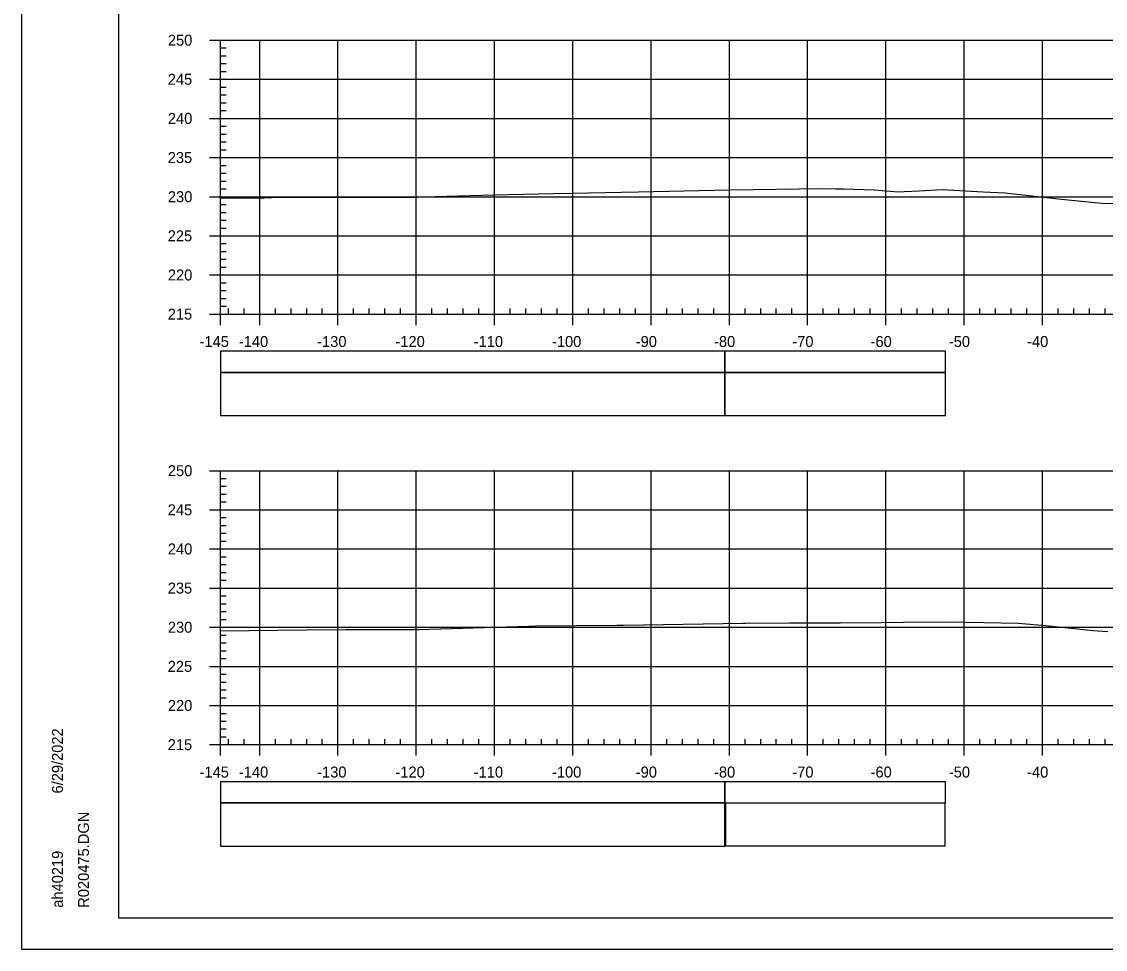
# Model space of a CAD drawing. Extents: x 1386544 to 1388153, y 379785 to 390999.
# Drawn here: x 1387195.6 to 1387334.1, y 383376.8 to 383495.3 of the extents above; entities that cross this region are included whole.
import ezdxf

# ---------------------------------------------------------------- set-up
doc = ezdxf.new("R2010")
doc.units = 0
for name, color, linetype in [('R_Axis', 7, 'Continuous'), ('R_Axis Annot', 7, 'Continuous'), ('R_Border', 7, 'Continuous'), ('R_Exist Surface', 7, 'Continuous'), ('R_Grid', 7, 'Continuous'), ('R_No Plot', 7, 'Continuous'), ('R_Striping', 7, 'Continuous')]:
    doc.layers.add(name, color=color, linetype=linetype)

msp = doc.modelspace()

# ---------------------------------------------------------------- linework, layer by layer
at = {"layer": 'R_Axis'}
for p, q in [((1387219.64, 383492.91), (1387221.04, 383492.91)), ((1387221.04, 383457.91), (1387221.04, 383492.91)), ((1387221.04, 383491.91), (1387221.74, 383491.91)), ((1387221.04, 383490.91), (1387221.74, 383490.91)), ((1387221.04, 383489.91), (1387221.74, 383489.91)), ((1387221.04, 383488.91), (1387221.74, 383488.91)), ((1387219.64, 383487.91), (1387221.04, 383487.91)), ((1387221.04, 383486.91), (1387221.74, 383486.91)), ((1387221.04, 383485.91), (1387221.74, 383485.91)), ((1387221.04, 383484.91), (1387221.74, 383484.91)), ((1387219.64, 383482.91), (1387221.04, 383482.91)), ((1387221.04, 383483.91), (1387221.74, 383483.91)), ((1387221.04, 383481.91), (1387221.74, 383481.91)), ((1387221.04, 383480.91), (1387221.74, 383480.91)), ((1387221.04, 383479.91), (1387221.74, 383479.91)), ((1387221.04, 383478.91), (1387221.74, 383478.91)), ((1387219.64, 383477.91), (1387221.04, 383477.91)), ((1387221.04, 383476.91), (1387221.74, 383476.91)), ((1387221.04, 383475.91), (1387221.74, 383475.91)), ((1387221.04, 383474.91), (1387221.74, 383474.91)), ((1387221.04, 383473.91), (1387221.74, 383473.91)), ((1387219.64, 383472.91), (1387221.04, 383472.91)), ((1387221.04, 383471.91), (1387221.74, 383471.91)), ((1387221.04, 383470.91), (1387221.74, 383470.91)), ((1387221.04, 383469.91), (1387221.74, 383469.91)), ((1387219.64, 383467.91), (1387221.04, 383467.91)), ((1387221.04, 383468.91), (1387221.74, 383468.91)), ((1387221.04, 383466.91), (1387221.74, 383466.91)), ((1387221.04, 383465.91), (1387221.74, 383465.91)), ((1387221.04, 383464.91), (1387221.74, 383464.91)), ((1387221.04, 383463.91), (1387221.74, 383463.91)), ((1387219.64, 383462.91), (1387221.04, 383462.91)), ((1387221.04, 383461.91), (1387221.74, 383461.91)), ((1387221.04, 383460.91), (1387221.74, 383460.91)), ((1387221.04, 383459.91), (1387221.74, 383459.91)), ((1387221.04, 383458.91), (1387221.74, 383458.91)), ((1387221.04, 383457.91), (1387221.04, 383458.61)), ((1387222.04, 383457.91), (1387222.04, 383458.61)), ((1387224.04, 383457.91), (1387224.04, 383458.61)), ((1387228.04, 383457.91), (1387228.04, 383458.61)), ((1387230.04, 383457.91), (1387230.04, 383458.61)), ((1387232.04, 383457.91), (1387232.04, 383458.61)), ((1387234.04, 383457.91), (1387234.04, 383458.61)), ((1387238.04, 383457.91), (1387238.04, 383458.61)), ((1387240.04, 383457.91), (1387240.04, 383458.61)), ((1387242.04, 383457.91), (1387242.04, 383458.61)), ((1387244.04, 383457.91), (1387244.04, 383458.61)), ((1387248.04, 383457.91), (1387248.04, 383458.61)), ((1387250.04, 383457.91), (1387250.04, 383458.61)), ((1387252.04, 383457.91), (1387252.04, 383458.61)), ((1387254.04, 383457.91), (1387254.04, 383458.61)), ((1387258.04, 383457.91), (1387258.04, 383458.61)), ((1387260.04, 383457.91), (1387260.04, 383458.61)), ((1387262.04, 383457.91), (1387262.04, 383458.61)), ((1387264.04, 383457.91), (1387264.04, 383458.61)), ((1387268.04, 383457.91), (1387268.04, 383458.61)), ((1387270.04, 383457.91), (1387270.04, 383458.61)), ((1387272.04, 383457.91), (1387272.04, 383458.61)), ((1387274.04, 383457.91), (1387274.04, 383458.61)), ((1387278.04, 383457.91), (1387278.04, 383458.61)), ((1387280.04, 383457.91), (1387280.04, 383458.61)), ((1387282.04, 383457.91), (1387282.04, 383458.61)), ((1387284.04, 383457.91), (1387284.04, 383458.61)), ((1387288.04, 383457.91), (1387288.04, 383458.61)), ((1387290.04, 383457.91), (1387290.04, 383458.61)), ((1387292.04, 383457.91), (1387292.04, 383458.61)), ((1387294.04, 383457.91), (1387294.04, 383458.61)), ((1387298.04, 383457.91), (1387298.04, 383458.61)), ((1387300.04, 383457.91), (1387300.04, 383458.61)), ((1387302.04, 383457.91), (1387302.04, 383458.61)), ((1387304.04, 383457.91), (1387304.04, 383458.61)), ((1387308.04, 383457.91), (1387308.04, 383458.61)), ((1387310.04, 383457.91), (1387310.04, 383458.61)), ((1387312.04, 383457.91), (1387312.04, 383458.61)), ((1387314.04, 383457.91), (1387314.04, 383458.61)), ((1387318.04, 383457.91), (1387318.04, 383458.61)), ((1387320.04, 383457.91), (1387320.04, 383458.61)), ((1387322.04, 383457.91), (1387322.04, 383458.61)), ((1387324.04, 383457.91), (1387324.04, 383458.61)), ((1387328.04, 383457.91), (1387328.04, 383458.61)), ((1387330.04, 383457.91), (1387330.04, 383458.61)), ((1387332.04, 383457.91), (1387332.04, 383458.61)), ((1387334.04, 383457.91), (1387334.04, 383458.61)), ((1387219.64, 383457.91), (1387221.04, 383457.91)), ((1387221.04, 383457.91), (1387511.04, 383457.91)), ((1387221.04, 383456.51), (1387221.04, 383457.91)), ((1387226.04, 383456.51), (1387226.04, 383457.91)), ((1387236.04, 383456.51), (1387236.04, 383457.91)), ((1387246.04, 383456.51), (1387246.04, 383457.91)), ((1387256.04, 383456.51), (1387256.04, 383457.91)), ((1387266.04, 383456.51), (1387266.04, 383457.91)), ((1387276.04, 383456.51), (1387276.04, 383457.91)), ((1387286.04, 383456.51), (1387286.04, 383457.91)), ((1387296.04, 383456.51), (1387296.04, 383457.91)), ((1387306.04, 383456.51), (1387306.04, 383457.91)), ((1387316.04, 383456.51), (1387316.04, 383457.91)), ((1387326.04, 383456.51), (1387326.04, 383457.91)), ((1387219.64, 383437.91), (1387221.04, 383437.91)), ((1387221.04, 383402.91), (1387221.04, 383437.91)), ((1387221.04, 383436.91), (1387221.74, 383436.91)), ((1387221.04, 383435.91), (1387221.74, 383435.91)), ((1387221.04, 383434.91), (1387221.74, 383434.91)), ((1387221.04, 383433.91), (1387221.74, 383433.91)), ((1387219.64, 383432.91), (1387221.04, 383432.91)), ((1387221.04, 383431.91), (1387221.74, 383431.91)), ((1387221.04, 383430.91), (1387221.74, 383430.91)), ((1387221.04, 383429.91), (1387221.74, 383429.91)), ((1387221.04, 383428.91), (1387221.74, 383428.91)), ((1387219.64, 383427.91), (1387221.04, 383427.91)), ((1387221.04, 383426.91), (1387221.74, 383426.91)), ((1387221.04, 383425.91), (1387221.74, 383425.91)), ((1387221.04, 383424.91), (1387221.74, 383424.91)), ((1387221.04, 383423.91), (1387221.74, 383423.91)), ((1387219.64, 383422.91), (1387221.04, 383422.91)), ((1387221.04, 383421.91), (1387221.74, 383421.91)), ((1387221.04, 383420.91), (1387221.74, 383420.91)), ((1387221.04, 383419.91), (1387221.74, 383419.91)), ((1387219.64, 383417.91), (1387221.04, 383417.91)), ((1387221.04, 383418.91), (1387221.74, 383418.91)), ((1387221.04, 383416.91), (1387221.74, 383416.91)), ((1387221.04, 383415.91), (1387221.74, 383415.91)), ((1387221.04, 383414.91), (1387221.74, 383414.91)), ((1387221.04, 383413.91), (1387221.74, 383413.91)), ((1387219.64, 383412.91), (1387221.04, 383412.91)), ((1387221.04, 383411.91), (1387221.74, 383411.91)), ((1387221.04, 383410.91), (1387221.74, 383410.91)), ((1387221.04, 383409.91), (1387221.74, 383409.91)), ((1387221.04, 383408.91), (1387221.74, 383408.91)), ((1387219.64, 383407.91), (1387221.04, 383407.91)), ((1387221.04, 383406.91), (1387221.74, 383406.91)), ((1387221.04, 383405.91), (1387221.74, 383405.91)), ((1387221.04, 383404.91), (1387221.74, 383404.91)), ((1387219.64, 383402.91), (1387221.04, 383402.91)), ((1387221.04, 383403.91), (1387221.74, 383403.91)), ((1387221.04, 383402.91), (1387221.04, 383403.61)), ((1387221.04, 383402.91), (1387511.04, 383402.91)), ((1387221.04, 383401.51), (1387221.04, 383402.91)), ((1387222.04, 383402.91), (1387222.04, 383403.61)), ((1387224.04, 383402.91), (1387224.04, 383403.61)), ((1387226.04, 383401.51), (1387226.04, 383402.91)), ((1387228.04, 383402.91), (1387228.04, 383403.61)), ((1387230.04, 383402.91), (1387230.04, 383403.61)), ((1387232.04, 383402.91), (1387232.04, 383403.61)), ((1387234.04, 383402.91), (1387234.04, 383403.61)), ((1387236.04, 383401.51), (1387236.04, 383402.91)), ((1387238.04, 383402.91), (1387238.04, 383403.61)), ((1387240.04, 383402.91), (1387240.04, 383403.61)), ((1387242.04, 383402.91), (1387242.04, 383403.61)), ((1387244.04, 383402.91), (1387244.04, 383403.61)), ((1387246.04, 383401.51), (1387246.04, 383402.91)), ((1387248.04, 383402.91), (1387248.04, 383403.61)), ((1387250.04, 383402.91), (1387250.04, 383403.61)), ((1387252.04, 383402.91), (1387252.04, 383403.61)), ((1387254.04, 383402.91), (1387254.04, 383403.61)), ((1387256.04, 383401.51), (1387256.04, 383402.91)), ((1387258.04, 383402.91), (1387258.04, 383403.61)), ((1387260.04, 383402.91), (1387260.04, 383403.61)), ((1387262.04, 383402.91), (1387262.04, 383403.61)), ((1387264.04, 383402.91), (1387264.04, 383403.61)), ((1387266.04, 383401.51), (1387266.04, 383402.91)), ((1387268.04, 383402.91), (1387268.04, 383403.61)), ((1387270.04, 383402.91), (1387270.04, 383403.61)), ((1387272.04, 383402.91), (1387272.04, 383403.61)), ((1387274.04, 383402.91), (1387274.04, 383403.61)), ((1387276.04, 383401.51), (1387276.04, 383402.91)), ((1387278.04, 383402.91), (1387278.04, 383403.61)), ((1387280.04, 383402.91), (1387280.04, 383403.61)), ((1387282.04, 383402.91), (1387282.04, 383403.61)), ((1387284.04, 383402.91), (1387284.04, 383403.61)), ((1387286.04, 383401.51), (1387286.04, 383402.91)), ((1387288.04, 383402.91), (1387288.04, 383403.61)), ((1387290.04, 383402.91), (1387290.04, 383403.61)), ((1387292.04, 383402.91), (1387292.04, 383403.61)), ((1387294.04, 383402.91), (1387294.04, 383403.61)), ((1387296.04, 383401.51), (1387296.04, 383402.91)), ((1387298.04, 383402.91), (1387298.04, 383403.61)), ((1387300.04, 383402.91), (1387300.04, 383403.61)), ((1387302.04, 383402.91), (1387302.04, 383403.61)), ((1387304.04, 383402.91), (1387304.04, 383403.61)), ((1387306.04, 383401.51), (1387306.04, 383402.91)), ((1387308.04, 383402.91), (1387308.04, 383403.61)), ((1387310.04, 383402.91), (1387310.04, 383403.61)), ((1387312.04, 383402.91), (1387312.04, 383403.61)), ((1387314.04, 383402.91), (1387314.04, 383403.61)), ((1387316.04, 383401.51), (1387316.04, 383402.91)), ((1387318.04, 383402.91), (1387318.04, 383403.61)), ((1387320.04, 383402.91), (1387320.04, 383403.61)), ((1387322.04, 383402.91), (1387322.04, 383403.61)), ((1387324.04, 383402.91), (1387324.04, 383403.61)), ((1387326.04, 383401.51), (1387326.04, 383402.91)), ((1387328.04, 383402.91), (1387328.04, 383403.61)), ((1387330.04, 383402.91), (1387330.04, 383403.61)), ((1387332.04, 383402.91), (1387332.04, 383403.61)), ((1387334.04, 383402.91), (1387334.04, 383403.61))]:
    msp.add_line(p, q, dxfattribs=at)
at = {"layer": 'R_Axis Annot'}
for points in [[(1387221.04, 383450.47), (1387285.47, 383450.47), (1387285.47, 383453.18), (1387221.04, 383453.18)], [(1387221.04, 383444.94), (1387285.47, 383444.94), (1387285.47, 383450.47), (1387221.04, 383450.47)], [(1387221.04, 383395.47), (1387285.47, 383395.47), (1387285.47, 383398.18), (1387221.04, 383398.18)], [(1387221.04, 383389.94), (1387285.47, 383389.94), (1387285.47, 383395.47), (1387221.04, 383395.47)]]:
    msp.add_lwpolyline(points, close=True, dxfattribs=at)
at = {"layer": 'R_Border'}
for p, q in [((1387208.04, 383380.75), (1387208.04, 383586.21)), ((1387208.04, 383380.75), (1387208.04, 383380.75)), ((1387524.22, 383380.75), (1387208.04, 383380.75))]:
    msp.add_line(p, q, dxfattribs=at)
at = {"layer": 'R_Exist Surface'}
for points in [[(1387221.04, 383472.76), (1387226.59, 383472.78), (1387227.07, 383472.79), (1387227.56, 383472.8), (1387246.15, 383472.87), (1387246.96, 383472.89), (1387255.87, 383473.15), (1387263.55, 383473.32), (1387265.93, 383473.36), (1387274.39, 383473.53), (1387286.08, 383473.77), (1387297.99, 383473.95), (1387299.63, 383473.93), (1387300.66, 383473.92), (1387304.55, 383473.78), (1387307.62, 383473.55), (1387308.39, 383473.56), (1387310.27, 383473.65), (1387313.21, 383473.83), (1387318.45, 383473.53), (1387321.23, 383473.39), (1387328.48, 383472.59), (1387333.56, 383472.08), (1387338.28, 383471.95)], [(1387221.04, 383417.46), (1387232.01, 383417.59), (1387237.05, 383417.64), (1387246.39, 383417.64), (1387249.12, 383417.69), (1387260.36, 383418.05), (1387261.28, 383418.07), (1387271.65, 383418.16), (1387272.53, 383418.16), (1387287.79, 383418.44), (1387288.16, 383418.45), (1387293.72, 383418.47), (1387300.19, 383418.48), (1387305.48, 383418.53), (1387308.29, 383418.57), (1387313.96, 383418.58), (1387318.57, 383418.51), (1387322.92, 383418.43), (1387326.47, 383418.11), (1387332.5, 383417.48), (1387334.37, 383417.37)]]:
    msp.add_lwpolyline(points, dxfattribs=at)
at = {"layer": 'R_Grid'}
for p, q in [((1387221.04, 383492.91), (1387511.04, 383492.91)), ((1387221.04, 383457.91), (1387221.04, 383492.91)), ((1387221.04, 383492.91), (1387511.04, 383492.91)), ((1387221.04, 383457.91), (1387221.04, 383492.91)), ((1387226.04, 383457.91), (1387226.04, 383492.91)), ((1387226.04, 383457.91), (1387226.04, 383492.91)), ((1387236.04, 383457.91), (1387236.04, 383492.91)), ((1387236.04, 383457.91), (1387236.04, 383492.91)), ((1387246.04, 383457.91), (1387246.04, 383492.91)), ((1387246.04, 383457.91), (1387246.04, 383492.91)), ((1387256.04, 383457.91), (1387256.04, 383492.91)), ((1387256.04, 383457.91), (1387256.04, 383492.91)), ((1387266.04, 383457.91), (1387266.04, 383492.91)), ((1387266.04, 383457.91), (1387266.04, 383492.91)), ((1387276.04, 383457.91), (1387276.04, 383492.91)), ((1387276.04, 383457.91), (1387276.04, 383492.91)), ((1387286.04, 383457.91), (1387286.04, 383492.91)), ((1387286.04, 383457.91), (1387286.04, 383492.91)), ((1387296.04, 383457.91), (1387296.04, 383492.91)), ((1387296.04, 383457.91), (1387296.04, 383492.91)), ((1387306.04, 383457.91), (1387306.04, 383492.91)), ((1387306.04, 383457.91), (1387306.04, 383492.91)), ((1387316.04, 383457.91), (1387316.04, 383492.91)), ((1387316.04, 383457.91), (1387316.04, 383492.91)), ((1387326.04, 383457.91), (1387326.04, 383492.91)), ((1387326.04, 383457.91), (1387326.04, 383492.91)), ((1387221.04, 383487.91), (1387511.04, 383487.91)), ((1387221.04, 383487.91), (1387511.04, 383487.91)), ((1387221.04, 383482.91), (1387511.04, 383482.91)), ((1387221.04, 383482.91), (1387511.04, 383482.91)), ((1387221.04, 383477.91), (1387511.04, 383477.91)), ((1387221.04, 383477.91), (1387511.04, 383477.91)), ((1387221.04, 383472.91), (1387511.04, 383472.91)), ((1387221.04, 383472.91), (1387511.04, 383472.91)), ((1387221.04, 383467.91), (1387511.04, 383467.91)), ((1387221.04, 383467.91), (1387511.04, 383467.91)), ((1387221.04, 383462.91), (1387511.04, 383462.91)), ((1387221.04, 383462.91), (1387511.04, 383462.91)), ((1387221.04, 383457.91), (1387511.04, 383457.91)), ((1387221.04, 383457.91), (1387511.04, 383457.91)), ((1387221.04, 383437.91), (1387511.04, 383437.91)), ((1387221.04, 383402.91), (1387221.04, 383437.91)), ((1387226.04, 383402.91), (1387226.04, 383437.91)), ((1387236.04, 383402.91), (1387236.04, 383437.91)), ((1387246.04, 383402.91), (1387246.04, 383437.91)), ((1387256.04, 383402.91), (1387256.04, 383437.91)), ((1387266.04, 383402.91), (1387266.04, 383437.91)), ((1387276.04, 383402.91), (1387276.04, 383437.91)), ((1387286.04, 383402.91), (1387286.04, 383437.91)), ((1387296.04, 383402.91), (1387296.04, 383437.91)), ((1387306.04, 383402.91), (1387306.04, 383437.91)), ((1387316.04, 383402.91), (1387316.04, 383437.91)), ((1387326.04, 383402.91), (1387326.04, 383437.91)), ((1387221.04, 383432.91), (1387511.04, 383432.91)), ((1387221.04, 383427.91), (1387511.04, 383427.91)), ((1387221.04, 383422.91), (1387511.04, 383422.91)), ((1387221.04, 383417.91), (1387511.04, 383417.91)), ((1387221.04, 383412.91), (1387511.04, 383412.91)), ((1387221.04, 383407.91), (1387511.04, 383407.91)), ((1387221.04, 383402.91), (1387511.04, 383402.91))]:
    msp.add_line(p, q, dxfattribs=at)
at = {"layer": 'R_No Plot'}
msp.add_line((1387195.64, 383376.77), (1387528.97, 383376.77), dxfattribs=at)
for points in [[(1387195.63, 383590.1), (1387528.97, 383590.1), (1387528.97, 383376.76), (1387195.63, 383376.76)], [(1387441.96, 383586.21), (1387461.58, 383586.21), (1387461.58, 383576.33), (1387477.69, 383576.33), (1387500.89, 383576.33), (1387500.89, 383551.99), (1387524.22, 383551.99), (1387524.22, 383380.75), (1387208.04, 383380.75), (1387208.04, 383586.21)]]:
    msp.add_lwpolyline(points, close=True, dxfattribs=at)
at = {"layer": 'R_Striping'}
for points in [[(1387285.47, 383450.47), (1387313.66, 383450.47), (1387313.66, 383453.18), (1387285.47, 383453.18)], [(1387285.47, 383444.95), (1387313.66, 383444.95), (1387313.66, 383450.47), (1387285.47, 383450.47)], [(1387285.47, 383395.47), (1387313.66, 383395.47), (1387313.66, 383398.18), (1387285.47, 383398.18)], [(1387285.53, 383390), (1387313.6, 383390), (1387313.6, 383395.42), (1387285.53, 383395.42)]]:
    msp.add_lwpolyline(points, close=True, dxfattribs=at)

# ---------------------------------------------------------------- texts
at = {"layer": 'R_Axis Annot'}
for s, p in [('250', (1387214.31, 383492.21)), ('245', (1387214.29, 383487.21)), ('240', (1387214.31, 383482.21)), ('235', (1387214.29, 383477.21)), ('230', (1387214.31, 383472.21)), ('225', (1387214.29, 383467.21)), ('220', (1387214.31, 383462.21)), ('215', (1387214.29, 383457.21)), ('-145', (1387218.36, 383453.71)), ('-140', (1387223.38, 383453.71)), ('-130', (1387233.38, 383453.71)), ('-120', (1387243.38, 383453.71)), ('-110', (1387253.38, 383453.71)), ('-100', (1387263.38, 383453.71)), ('-90', (1387274.08, 383453.71)), ('-80', (1387284.08, 383453.71)), ('-70', (1387294.08, 383453.71)), ('-60', (1387304.08, 383453.71)), ('-50', (1387314.08, 383453.71)), ('-40', (1387324.08, 383453.71)), ('250', (1387214.31, 383437.21)), ('245', (1387214.29, 383432.21)), ('240', (1387214.31, 383427.21)), ('235', (1387214.29, 383422.21)), ('230', (1387214.31, 383417.21)), ('225', (1387214.29, 383412.21)), ('220', (1387214.31, 383407.21)), ('215', (1387214.29, 383402.21)), ('-145', (1387218.36, 383398.71)), ('-140', (1387223.38, 383398.71)), ('-130', (1387233.38, 383398.71)), ('-120', (1387243.38, 383398.71)), ('-110', (1387253.38, 383398.71)), ('-100', (1387263.38, 383398.71)), ('-90', (1387274.08, 383398.71)), ('-80', (1387284.08, 383398.71)), ('-70', (1387294.08, 383398.71)), ('-60', (1387304.08, 383398.71)), ('-50', (1387314.08, 383398.71)), ('-40', (1387324.08, 383398.71))]:
    msp.add_text(s, height=1.4, dxfattribs=at).set_placement(p)
at = {"layer": 'R_Border'}
for s, p in [('6/29/2022', (1387200.9, 383396.67)), ('R020475.DGN', (1387204.23, 383382.07)), ('ah40219', (1387200.9, 383382.07))]:
    msp.add_text(s, height=1.4, rotation=90, dxfattribs=at).set_placement(p)

doc.saveas('drawing.dxf')
